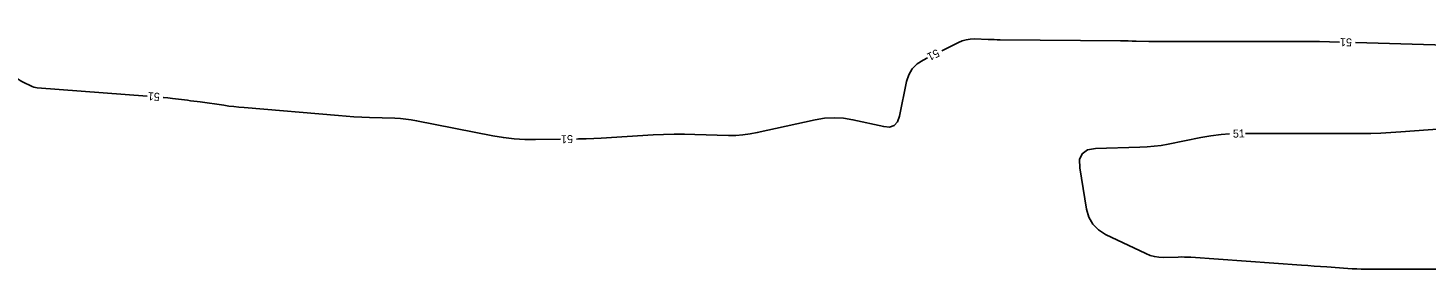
# Model space of a CAD drawing. Extents: x 2384780 to 2405861, y 547869 to 573706.
# Drawn here: x 2394318.5 to 2394667.9, y 553709.4 to 553769.7 of the extents above; entities that cross this region are included whole.
import ezdxf

# ---------------------------------------------------------------- set-up
doc = ezdxf.new("R2010")
doc.units = 0
doc.layers.add('Old_Level_60', color=7, linetype='Continuous')

msp = doc.modelspace()

# ---------------------------------------------------------------- linework, layer by layer
at = {"layer": 'Old_Level_60'}
for points in [[(2394280.66125, 553795.91725), (2394311.7225, 553761.14825), (2394312.242, 553760.58075), (2394312.775, 553760.0265), (2394313.3215, 553759.4855), (2394313.88125, 553758.9575), (2394315.732, 553757.25475), (2394316.1395, 553756.90625), (2394316.56925, 553756.59025), (2394317.02125, 553756.3065), (2394317.49525, 553756.05525), (2394319.25475, 553755.203), (2394319.637, 553755.03925), (2394320.02925, 553754.91325), (2394320.43175, 553754.825), (2394320.8445, 553754.77425), (2394348.35825, 553752.686)], [(2394546.91575, 553764.01075), (2394551.0745, 553766.09125), (2394552.033, 553766.5), (2394553.019, 553766.78075), (2394554.033, 553766.9335), (2394555.0745, 553766.95875), (2394558.52225, 553766.83175), (2394559.26125, 553766.80725), (2394560.00025, 553766.78775), (2394560.73925, 553766.77325), (2394561.4785, 553766.764), (2394591.5895, 553766.487), (2394592.56025, 553766.476), (2394593.53075, 553766.4605), (2394594.50125, 553766.44075), (2394595.4715, 553766.4165), (2394598.6415, 553766.33075), (2394599.32075, 553766.3145), (2394600, 553766.303), (2394600.6795, 553766.29625), (2394601.359, 553766.29375), (2394631.818, 553766.29375), (2394632.762, 553766.295), (2394633.70625, 553766.29825), (2394634.65025, 553766.3035), (2394635.59425, 553766.311), (2394638.67825, 553766.33925), (2394639.339, 553766.34225), (2394640, 553766.33925), (2394640.6605, 553766.33025), (2394641.32125, 553766.315), (2394646.281, 553766.1795)], [(2394650.2795, 553766.07025), (2394672.95525, 553765.45025), (2394673.77375, 553765.44575), (2394674.59025, 553765.4775), (2394675.40425, 553765.5455), (2394676.21625, 553765.6495), (2394678.86475, 553766.048), (2394679.43325, 553766.12275), (2394680.00325, 553766.17625), (2394680.57475, 553766.20825), (2394681.148, 553766.219), (2394711.91525, 553766.219), (2394712.84825, 553766.22025), (2394713.781, 553766.224), (2394714.714, 553766.23025), (2394715.64675, 553766.23925), (2394718.694, 553766.2725), (2394719.347, 553766.27875), (2394720, 553766.283), (2394720.653, 553766.28575), (2394721.306, 553766.28675), (2394750.22225, 553766.28675)], [(2394455.608, 553741.9295), (2394456.14875, 553741.94), (2394458.04225, 553741.9985), (2394459.935, 553742.078), (2394461.82675, 553742.17875), (2394474.82875, 553742.944), (2394477.41475, 553743.06775), (2394480.00175, 553743.13425), (2394482.58925, 553743.14375), (2394485.17775, 553743.096), (2394493.635, 553742.84725), (2394495.442, 553742.8495), (2394497.2385, 553742.96325), (2394499.02425, 553743.18825), (2394500.79975, 553743.52475), (2394515.29, 553746.7345), (2394517.645, 553747.12575), (2394520, 553747.256), (2394522.355, 553747.12575), (2394524.71, 553746.7345), (2394532.403, 553745.0305), (2394533.8875, 553744.91775), (2394535.04425, 553745.31), (2394535.873, 553746.207), (2394536.374, 553747.609), (2394538.14125, 553756.28275), (2394538.68475, 553758.015), (2394539.5575, 553759.495), (2394540.75975, 553760.7225), (2394542.2915, 553761.69725), (2394543.33825, 553762.221)], [(2394352.3445, 553752.356), (2394352.4005, 553752.35075), (2394353.54225, 553752.2285), (2394354.6825, 553752.09225), (2394358.40475, 553751.624), (2394359.20225, 553751.522), (2394359.99925, 553751.41675), (2394360.79575, 553751.3085), (2394361.59175, 553751.19675), (2394367.4775, 553750.359), (2394368.73975, 553750.1885), (2394370.004, 553750.036), (2394371.2705, 553749.9015), (2394372.53875, 553749.78475), (2394396.117, 553747.78675), (2394398.05925, 553747.6345), (2394400.003, 553747.507), (2394401.948, 553747.404), (2394403.89475, 553747.3255), (2394410.25625, 553747.11), (2394411.61625, 553747.0365), (2394412.97, 553746.909), (2394414.31775, 553746.727), (2394415.659, 553746.491), (2394434.68825, 553742.747), (2394437.3505, 553742.2945), (2394440.02525, 553741.98225), (2394442.713, 553741.81), (2394445.41325, 553741.77825), (2394451.6085, 553741.8655)], [(2394618.80125, 553743.219), (2394616.71025, 553743.063), (2394614.1885, 553742.748), (2394611.6795, 553742.30725), (2394603.50375, 553740.66125), (2394601.74775, 553740.34625), (2394599.98275, 553740.1065), (2394598.20925, 553739.942), (2394596.42725, 553739.853), (2394585.34975, 553739.5345), (2394583.32125, 553739.18175), (2394581.9835, 553738.2605), (2394581.33625, 553736.77075), (2394581.3795, 553734.7125), (2394583.08825, 553724.41375), (2394583.661, 553722.36225), (2394584.64675, 553720.62125), (2394586.04575, 553719.191), (2394587.85775, 553718.0715)], [(2394675.2885, 553744.7545), (2394661.67575, 553743.701), (2394659.1795, 553743.53225), (2394656.68125, 553743.4115), (2394654.1815, 553743.339), (2394651.6795, 553743.315), (2394643.50375, 553743.315), (2394641.752, 553743.315), (2394640, 553743.315), (2394638.248, 553743.315), (2394636.49625, 553743.315), (2394622.79925, 553743.315)], [(2394587.85775, 553718.0715), (2394597.95275, 553713.24875), (2394598.99025, 553712.824), (2394600.05525, 553712.528), (2394601.148, 553712.36025), (2394602.26825, 553712.32125), (2394605.973, 553712.40375), (2394606.76675, 553712.41225), (2394607.56, 553712.40225), (2394608.35275, 553712.37375), (2394609.145, 553712.327), (2394636.8165, 553710.36575), (2394638.40825, 553710.253), (2394640, 553710.14025), (2394641.59175, 553710.02725), (2394643.1835, 553709.9145), (2394648.3835, 553709.546), (2394649.498, 553709.477), (2394650.61325, 553709.4275), (2394651.72925, 553709.398), (2394652.846, 553709.388), (2394676.78125, 553709.388)]]:
    msp.add_lwpolyline(points, dxfattribs=at)

# ---------------------------------------------------------------- texts
for rotation, p in [(206.5776778, (2394545.6935, 553764.5175)), (178.4339444, (2394649.44075, 553767.0935)), (175.2683222, (2394351.56475, 553753.436)), (1.3758889, (2394619.69, 553742.2635)), (180.9156722, (2394454.726, 553742.91175))]:
    msp.add_text('51', height=2, rotation=rotation, dxfattribs=at).set_placement(p)

doc.saveas('drawing.dxf')
